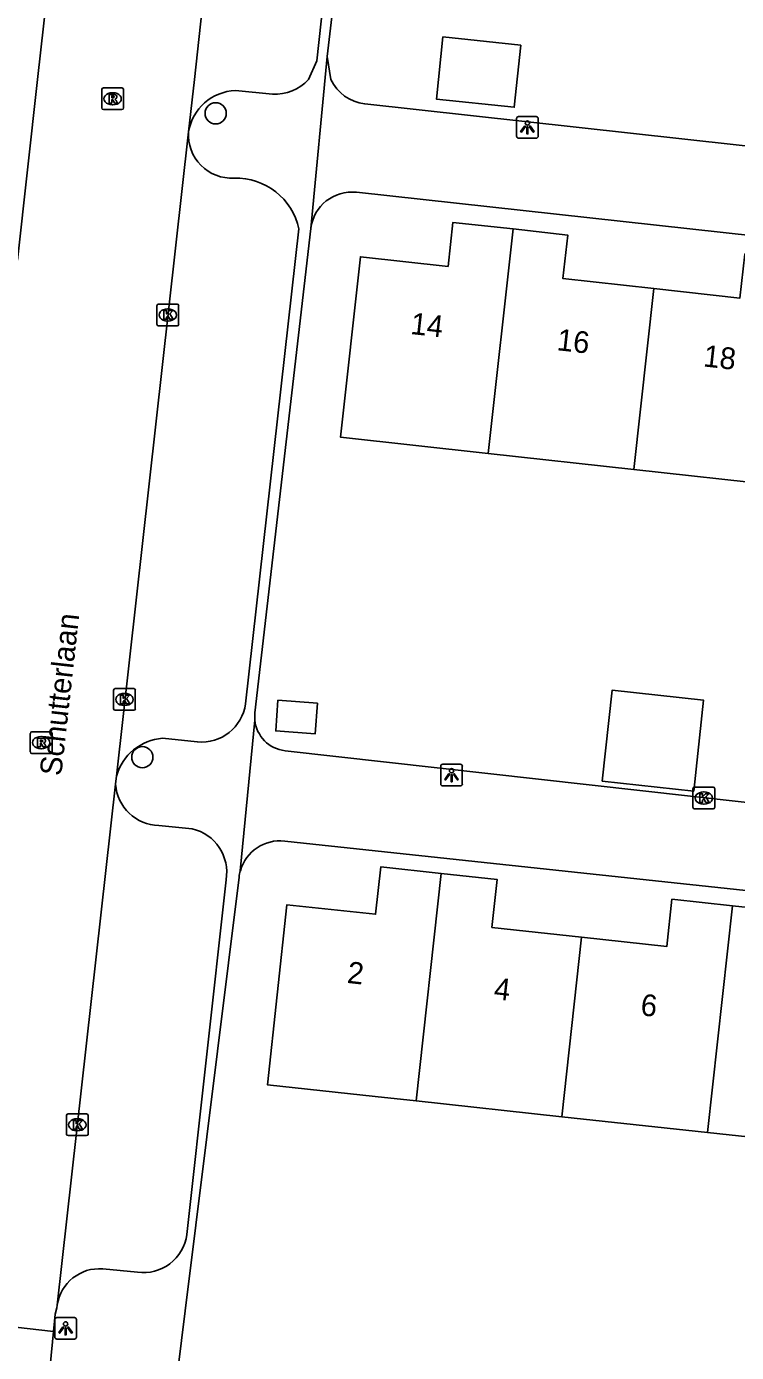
# Model space of a CAD drawing. Extents: x 161928 to 163055, y 386475 to 387428.
# Drawn here: x 162673.3 to 162706, y 386941.4 to 387002.4 of the extents above; entities that cross this region are included whole.
import ezdxf

# ---------------------------------------------------------------- set-up
doc = ezdxf.new("R2010")
doc.units = 0
for name, color, linetype in [('IMGEO_Boom', 7, 'Continuous'), ('IMGEO_Kolk', 7, 'Continuous'), ('IMGEO_Lichtpunt', 7, 'Continuous'), ('IMGEO_Openbare_ruimte_label', 7, 'Continuous'), ('IMGEO_Pand', 7, 'Continuous'), ('IMGEO_Pand_nummerreeks', 7, 'Continuous'), ('IMGEO_Rijbaan_lokaal_open', 7, 'Continuous'), ('IMGEO_Rioolput', 7, 'Continuous'), ('IMGEO_Voetpad_open', 7, 'Continuous')]:
    doc.layers.add(name, color=color, linetype=linetype)

msp = doc.modelspace()

# ---------------------------------------------------------------- linework, layer by layer
at = {"layer": 'IMGEO_Boom'}
for centre in [(162681.997, 386998.442), (162678.618, 386968.779)]:
    msp.add_circle(centre, 0.489, dxfattribs=at)
at = {"layer": 'IMGEO_Kolk'}
for p, q in [((162679.289, 386988.724), (162679.289, 386989.576)), ((162679.364, 386989.65), (162680.216, 386989.65)), ((162679.777, 386989.43), (162679.802, 386989.43)), ((162680.29, 386989.576), (162680.29, 386988.724)), ((162680.216, 386988.65), (162679.364, 386988.65)), ((162679.8, 386988.87), (162679.775, 386988.87)), ((162677.293, 386971.013), (162677.293, 386971.865)), ((162677.368, 386971.939), (162678.22, 386971.939)), ((162677.781, 386971.719), (162677.806, 386971.719)), ((162678.294, 386971.865), (162678.294, 386971.013)), ((162678.22, 386970.939), (162677.368, 386970.939)), ((162677.804, 386971.159), (162677.779, 386971.159)), ((162703.983, 386966.472), (162703.983, 386967.324)), ((162704.058, 386967.398), (162704.91, 386967.398)), ((162704.471, 386967.178), (162704.496, 386967.178)), ((162704.984, 386967.324), (162704.984, 386966.472)), ((162704.494, 386966.618), (162704.469, 386966.618)), ((162704.91, 386966.398), (162704.058, 386966.398)), ((162675.12, 386951.418), (162675.12, 386952.27)), ((162675.195, 386952.344), (162676.047, 386952.344)), ((162675.608, 386952.124), (162675.633, 386952.124)), ((162676.121, 386952.27), (162676.121, 386951.418)), ((162676.047, 386951.344), (162675.195, 386951.344)), ((162675.631, 386951.564), (162675.606, 386951.564))]:
    msp.add_line(p, q, dxfattribs=at)
for points in [[(162679.289, 386988.724), (162679.289, 386989.576)], [(162679.364, 386989.65), (162680.216, 386989.65)], [(162679.61, 386989.35), (162679.733, 386989.35), (162679.733, 386989.199), (162679.863, 386989.35), (162680.027, 386989.35), (162679.881, 386989.199), (162680.034, 386988.95), (162679.882, 386988.95), (162679.797, 386989.114), (162679.733, 386989.047), (162679.733, 386988.95), (162679.61, 386988.95), (162679.61, 386989.35)], [(162680.29, 386989.576), (162680.29, 386988.724)], [(162680.216, 386988.65), (162679.364, 386988.65)], [(162677.293, 386971.013), (162677.293, 386971.865)], [(162677.368, 386971.939), (162678.22, 386971.939)], [(162677.614, 386971.639), (162677.737, 386971.639), (162677.737, 386971.488), (162677.867, 386971.639), (162678.031, 386971.639), (162677.885, 386971.488), (162678.038, 386971.239), (162677.886, 386971.239), (162677.801, 386971.403), (162677.737, 386971.336), (162677.737, 386971.239), (162677.614, 386971.239), (162677.614, 386971.639)], [(162678.294, 386971.865), (162678.294, 386971.013)], [(162678.22, 386970.939), (162677.368, 386970.939)], [(162703.983, 386966.472), (162703.983, 386967.324)], [(162704.058, 386967.398), (162704.91, 386967.398)], [(162704.984, 386967.324), (162704.984, 386966.472)], [(162704.304, 386967.098), (162704.427, 386967.098), (162704.427, 386966.947), (162704.557, 386967.098), (162704.721, 386967.098), (162704.575, 386966.947), (162704.728, 386966.698), (162704.576, 386966.698), (162704.491, 386966.862), (162704.427, 386966.795), (162704.427, 386966.698), (162704.304, 386966.698), (162704.304, 386967.098)], [(162704.91, 386966.398), (162704.058, 386966.398)], [(162675.12, 386951.418), (162675.12, 386952.27)], [(162675.195, 386952.344), (162676.047, 386952.344)], [(162675.441, 386952.044), (162675.564, 386952.044), (162675.564, 386951.893), (162675.694, 386952.044), (162675.858, 386952.044), (162675.712, 386951.893), (162675.865, 386951.644), (162675.713, 386951.644), (162675.628, 386951.808), (162675.564, 386951.741), (162675.564, 386951.644), (162675.441, 386951.644), (162675.441, 386952.044)], [(162676.121, 386952.27), (162676.121, 386951.418)], [(162676.047, 386951.344), (162675.195, 386951.344)]]:
    msp.add_lwpolyline(points, dxfattribs=at)
for centre, start, end in [((162679.366, 386989.574), 91.55205, 178.44795), ((162679.366, 386989.574), 91.55205, 178.44795), ((162680.214, 386989.574), 1.55205, 88.44795), ((162680.214, 386989.574), 1.55205, 88.44795), ((162679.366, 386988.726), 181.55205, 268.44795), ((162679.366, 386988.726), 181.55205, 268.44795), ((162680.214, 386988.726), 271.55205, 358.44795), ((162680.214, 386988.726), 271.55205, 358.44795), ((162677.37, 386971.863), 91.55205, 178.44795), ((162677.37, 386971.863), 91.55205, 178.44795), ((162678.218, 386971.863), 1.55205, 88.44795), ((162678.218, 386971.863), 1.55205, 88.44795), ((162677.37, 386971.015), 181.55205, 268.44795), ((162677.37, 386971.015), 181.55205, 268.44795), ((162678.218, 386971.015), 271.55205, 358.44795), ((162678.218, 386971.015), 271.55205, 358.44795), ((162704.06, 386967.322), 91.55205, 178.44795), ((162704.06, 386967.322), 91.55205, 178.44795), ((162704.908, 386967.322), 1.55205, 88.44795), ((162704.908, 386967.322), 1.55205, 88.44795), ((162704.06, 386966.474), 181.55205, 268.44795), ((162704.06, 386966.474), 181.55205, 268.44795), ((162704.908, 386966.474), 271.55205, 358.44795), ((162704.908, 386966.474), 271.55205, 358.44795), ((162675.197, 386952.268), 91.55205, 178.44795), ((162675.197, 386952.268), 91.55205, 178.44795), ((162676.045, 386952.268), 1.55205, 88.44795), ((162676.045, 386952.268), 1.55205, 88.44795), ((162675.197, 386951.42), 181.55205, 268.44795), ((162675.197, 386951.42), 181.55205, 268.44795), ((162676.045, 386951.42), 271.55205, 358.44795), ((162676.045, 386951.42), 271.55205, 358.44795)]:
    msp.add_arc(centre, 0.0765, start, end, dxfattribs=at)
for centre, major_axis, ratio, start_param, end_param in [((162679.776, 386989.15), (-0.387, 0.002), 0.722429, 4.712389, 7.853982), ((162679.801, 386989.15), (-0.39, 0.002), 0.717154, 1.570796, 4.712389), ((162677.78, 386971.439), (-0.387, 0.002), 0.722429, 4.712389, 7.853982), ((162677.805, 386971.439), (-0.39, 0.002), 0.717154, 1.570796, 4.712389), ((162704.47, 386966.898), (-0.387, 0.002), 0.722429, 4.712389, 7.853982), ((162704.495, 386966.898), (-0.39, 0.002), 0.717154, 1.570796, 4.712389), ((162675.607, 386951.844), (-0.387, 0.002), 0.722429, 4.712389, 7.853982), ((162675.632, 386951.844), (-0.39, 0.002), 0.717154, 1.570796, 4.712389)]:
    msp.add_ellipse(centre, major_axis=major_axis, ratio=ratio, start_param=start_param, end_param=end_param, dxfattribs=at)
at = {"layer": 'IMGEO_Lichtpunt'}
for p, q in [((162695.856, 386998.197), (162695.856, 386997.39)), ((162695.856, 386998.197), (162695.856, 386997.39)), ((162696.758, 386998.292), (162695.95, 386998.292)), ((162696.758, 386998.292), (162695.95, 386998.292)), ((162696.852, 386997.39), (162696.852, 386998.197)), ((162696.852, 386997.39), (162696.852, 386998.197)), ((162695.95, 386997.296), (162696.758, 386997.296)), ((162695.95, 386997.296), (162696.758, 386997.296)), ((162693.264, 386968.451), (162692.456, 386968.451)), ((162693.264, 386968.451), (162692.456, 386968.451)), ((162692.362, 386968.356), (162692.362, 386967.549)), ((162692.362, 386968.356), (162692.362, 386967.549)), ((162693.358, 386967.549), (162693.358, 386968.356)), ((162693.358, 386967.549), (162693.358, 386968.356)), ((162692.456, 386967.455), (162693.264, 386967.455)), ((162692.456, 386967.455), (162693.264, 386967.455)), ((162674.583, 386942.87), (162674.583, 386942.063)), ((162674.583, 386942.87), (162674.583, 386942.063)), ((162675.485, 386942.965), (162674.677, 386942.965)), ((162675.485, 386942.965), (162674.677, 386942.965)), ((162675.579, 386942.063), (162675.579, 386942.87)), ((162675.579, 386942.063), (162675.579, 386942.87)), ((162674.677, 386941.969), (162675.485, 386941.969)), ((162674.677, 386941.969), (162675.485, 386941.969))]:
    msp.add_line(p, q, dxfattribs=at)
for points in [[(162696.23, 386997.861), (162696.269, 386997.833), (162696.081, 386997.571), (162696.043, 386997.598), (162696.23, 386997.861)], [(162696.332, 386997.813), (162696.379, 386997.813), (162696.379, 386997.491), (162696.332, 386997.491), (162696.332, 386997.813)], [(162696.442, 386997.833), (162696.48, 386997.86), (162696.667, 386997.598), (162696.628, 386997.57), (162696.442, 386997.833)], [(162692.736, 386968.02), (162692.775, 386967.992), (162692.587, 386967.73), (162692.549, 386967.757), (162692.736, 386968.02)], [(162692.838, 386967.972), (162692.885, 386967.972), (162692.885, 386967.65), (162692.838, 386967.65), (162692.838, 386967.972)], [(162692.948, 386967.992), (162692.986, 386968.019), (162693.173, 386967.757), (162693.134, 386967.729), (162692.948, 386967.992)], [(162674.957, 386942.534), (162674.996, 386942.506), (162674.808, 386942.244), (162674.77, 386942.271), (162674.957, 386942.534)], [(162675.059, 386942.486), (162675.106, 386942.486), (162675.106, 386942.164), (162675.059, 386942.164), (162675.059, 386942.486)], [(162675.169, 386942.506), (162675.207, 386942.533), (162675.394, 386942.271), (162675.355, 386942.243), (162675.169, 386942.506)]]:
    msp.add_lwpolyline(points, dxfattribs=at)
for centre in [(162696.355, 386997.995), (162692.861, 386968.154), (162675.082, 386942.668)]:
    msp.add_circle(centre, 0.0994, dxfattribs=at)
for centre, start, end in [((162695.95, 386998.197), 90, 180), ((162695.95, 386998.197), 90, 180), ((162696.758, 386998.197), 0, 90), ((162696.758, 386998.197), 0, 90), ((162695.95, 386997.39), 180, 270), ((162695.95, 386997.39), 180, 270), ((162696.758, 386997.39), 270, 0), ((162696.758, 386997.39), 270, 360), ((162692.456, 386968.356), 90, 180), ((162692.456, 386968.356), 90, 180), ((162693.264, 386968.356), 0, 90), ((162693.264, 386968.356), 0, 90), ((162692.456, 386967.549), 180, 270), ((162692.456, 386967.549), 180, 270), ((162693.264, 386967.549), 270, 0), ((162693.264, 386967.549), 270, 360), ((162674.677, 386942.87), 90, 180), ((162674.677, 386942.87), 90, 180), ((162675.485, 386942.87), 0, 90), ((162675.485, 386942.87), 0, 90), ((162674.677, 386942.063), 180, 270), ((162674.677, 386942.063), 180, 270), ((162675.485, 386942.063), 270, 0), ((162675.485, 386942.063), 270, 360)]:
    msp.add_arc(centre, 0.0946, start, end, dxfattribs=at)
at = {"layer": 'IMGEO_Pand'}
for points in [[(162696.051, 387001.583), (162692.467, 387001.961), (162692.166, 386999.094), (162695.749, 386998.717), (162696.051, 387001.583)], [(162694.551, 386982.775), (162687.743, 386983.527), (162688.66, 386991.83), (162692.701, 386991.384), (162692.926, 386993.418), (162695.694, 386993.112)], [(162694.551, 386982.775), (162695.694, 386993.112)], [(162695.694, 386993.112), (162698.215, 386992.833), (162697.994, 386990.831), (162702.181, 386990.368)], [(162702.181, 386990.368), (162706.147, 386989.93), (162706.371, 386991.958), (162709.115, 386991.655)], [(162702.181, 386990.368), (162701.26, 386982.033)], [(162701.26, 386982.033), (162694.551, 386982.775)], [(162707.969, 386981.292), (162701.26, 386982.033)], [(162704.021, 386967.217), (162704.475, 386971.402), (162700.255, 386971.86), (162699.801, 386967.675), (162704.021, 386967.217)], [(162686.688, 386971.271), (162684.865, 386971.404), (162684.762, 386969.991), (162686.585, 386969.858), (162686.688, 386971.271)], [(162691.234, 386952.945), (162689.35, 386953.149), (162684.379, 386953.688), (162685.279, 386961.984), (162689.362, 386961.541), (162689.599, 386963.726), (162692.388, 386963.423)], [(162691.234, 386952.945), (162692.388, 386963.423)], [(162692.388, 386963.423), (162694.959, 386963.144), (162694.719, 386960.933), (162698.855, 386960.485)], [(162698.855, 386960.485), (162702.781, 386960.059), (162703.017, 386962.235), (162705.805, 386961.933)], [(162705.805, 386961.933), (162704.656, 386951.49)], [(162705.805, 386961.933), (162708.395, 386961.652), (162708.157, 386959.463), (162712.275, 386959.016)], [(162697.945, 386952.217), (162698.855, 386960.485)], [(162697.945, 386952.217), (162691.234, 386952.945)], [(162704.656, 386951.49), (162697.945, 386952.217)], [(162711.367, 386950.762), (162704.656, 386951.49)]]:
    msp.add_lwpolyline(points, dxfattribs=at)
at = {"layer": 'IMGEO_Rijbaan_lokaal_open'}
for points in [[(162679.577, 387051.491), (162673.781, 387000), (162672.867, 386991.683)], [(162680.745, 386997.584), (162681.018, 387000), (162683.883, 387026.348)], [(162677.426, 386967.911), (162680.745, 386997.584)], [(162677.426, 386967.911), (162677.406, 386967.799), (162677.384, 386967.529)], [(162674.7, 386943.541), (162677.384, 386967.529)], [(162674.7, 386943.541), (162674.685, 386943.407), (162674.596, 386943.12), (162674.52, 386942.316)], [(162667.5, 386943.127), (162674.52, 386942.316)], [(162674.52, 386942.316), (162674.371, 386940.74)]]:
    msp.add_lwpolyline(points, dxfattribs=at)
at = {"layer": 'IMGEO_Rioolput'}
for p, q in [((162676.747, 386998.686), (162676.747, 386999.538)), ((162676.822, 386999.612), (162677.674, 386999.612)), ((162677.748, 386999.538), (162677.748, 386998.686)), ((162677.235, 386999.392), (162677.26, 386999.392)), ((162677.674, 386998.612), (162676.822, 386998.612)), ((162677.258, 386998.832), (162677.233, 386998.832)), ((162673.457, 386969.022), (162673.457, 386969.874)), ((162673.532, 386969.948), (162674.384, 386969.948)), ((162673.945, 386969.728), (162673.97, 386969.728)), ((162674.458, 386969.874), (162674.458, 386969.022)), ((162673.968, 386969.168), (162673.943, 386969.168)), ((162674.384, 386968.948), (162673.532, 386968.948))]:
    msp.add_line(p, q, dxfattribs=at)
for points in [[(162676.747, 386998.686), (162676.747, 386999.538)], [(162676.822, 386999.612), (162677.674, 386999.612)], [(162677.748, 386999.538), (162677.748, 386998.686)], [(162677.336, 386999.31), (162677.084, 386999.312), (162677.084, 386998.912)], [(162677.084, 386998.912), (162677.208, 386998.912), (162677.208, 386999.074), (162677.219, 386999.074)], [(162677.262, 386999.231), (162677.208, 386999.231), (162677.208, 386999.15)], [(162677.208, 386999.15), (162677.26, 386999.15)], [(162677.266, 386999.045), (162677.337, 386998.912), (162677.477, 386998.912), (162677.412, 386999.038)], [(162677.674, 386998.612), (162676.822, 386998.612)], [(162673.457, 386969.022), (162673.457, 386969.874)], [(162673.532, 386969.948), (162674.384, 386969.948)], [(162674.046, 386969.646), (162673.794, 386969.648), (162673.794, 386969.248)], [(162674.458, 386969.874), (162674.458, 386969.022)], [(162673.794, 386969.248), (162673.918, 386969.248), (162673.918, 386969.41), (162673.929, 386969.41)], [(162673.972, 386969.567), (162673.918, 386969.567), (162673.918, 386969.486)], [(162673.918, 386969.486), (162673.97, 386969.486)], [(162673.976, 386969.381), (162674.047, 386969.248), (162674.187, 386969.248), (162674.122, 386969.374)], [(162674.384, 386968.948), (162673.532, 386968.948)]]:
    msp.add_lwpolyline(points, dxfattribs=at)
for centre, radius, start, end in [((162676.824, 386999.536), 0.0765, 91.55205, 178.44795), ((162676.824, 386999.536), 0.0765, 91.55205, 178.44795), ((162677.672, 386999.536), 0.0765, 1.55205, 88.44795), ((162677.672, 386999.536), 0.0765, 1.55205, 88.44795), ((162677.218, 386999.021), 0.0533, 26.02933, 88.69889), ((162677.244, 386999.339), 0.19, 274.7715, 282.96867), ((162677.268, 386999.135), 0.0964, 77.00612, 93.18647), ((162677.282, 386999.192), 0.0378, 276.66336, 79.67722), ((162677.335, 386999.2), 0.109, 350.36119, 89.41601), ((162677.333, 386999.2), 0.112, 277.58423, 350.98172), ((162677.317, 386998.985), 0.108, 29.51342, 73.79051), ((162676.824, 386998.688), 0.0765, 181.55205, 268.44795), ((162676.824, 386998.688), 0.0765, 181.55205, 268.44795), ((162677.672, 386998.688), 0.0765, 271.55205, 358.44795), ((162677.672, 386998.688), 0.0765, 271.55205, 358.44795), ((162673.534, 386969.872), 0.0765, 91.55205, 178.44795), ((162673.534, 386969.872), 0.0765, 91.55205, 178.44795), ((162674.045, 386969.536), 0.109, 350.36119, 89.41601), ((162674.382, 386969.872), 0.0765, 1.55205, 88.44795), ((162674.382, 386969.872), 0.0765, 1.55205, 88.44795), ((162673.534, 386969.024), 0.0765, 181.55205, 268.44795), ((162673.534, 386969.024), 0.0765, 181.55205, 268.44795), ((162673.928, 386969.357), 0.0533, 26.02933, 88.69889), ((162673.954, 386969.675), 0.19, 274.7715, 282.96867), ((162673.978, 386969.471), 0.0964, 77.00612, 93.18647), ((162673.992, 386969.528), 0.0378, 276.66336, 79.67722), ((162674.043, 386969.536), 0.112, 277.58423, 350.98172), ((162674.027, 386969.321), 0.108, 29.51342, 73.79051), ((162674.382, 386969.024), 0.0765, 271.55205, 358.44795), ((162674.382, 386969.024), 0.0765, 271.55205, 358.44795)]:
    msp.add_arc(centre, radius, start, end, dxfattribs=at)
for centre, major_axis, ratio, start_param, end_param in [((162677.234, 386999.112), (-0.387, 0.002), 0.722429, 4.712389, 7.853982), ((162677.259, 386999.112), (-0.39, 0.002), 0.717154, 1.570796, 4.712389), ((162673.944, 386969.448), (-0.387, 0.002), 0.722429, 4.712389, 7.853982), ((162673.969, 386969.448), (-0.39, 0.002), 0.717154, 1.570796, 4.712389)]:
    msp.add_ellipse(centre, major_axis=major_axis, ratio=ratio, start_param=start_param, end_param=end_param, dxfattribs=at)
at = {"layer": 'IMGEO_Voetpad_open'}
for points in [[(162687.132, 387001.055), (162689.78, 387023.479)], [(162689.087, 387023.07), (162686.658, 387000.855), (162686.272, 387000)], [(162686.384, 386993.137), (162687.132, 387001.055)], [(162687.302, 387000), (162687.132, 387001.055)], [(162684.606, 386999.326), (162682.905, 386999.494)], [(162720.713, 386995.363), (162688.859, 386998.88)], [(162729.945, 386990.245), (162688.476, 386994.802)], [(162685.826, 386993.116), (162683.375, 386971.233)], [(162683.804, 386970.821), (162686.384, 386993.137)], [(162683.131, 386963.547), (162683.801, 386970.488)], [(162681.15, 386969.485), (162679.551, 386969.653)], [(162685.19, 386969.078), (162727.203, 386964.376)], [(162679.379, 386965.629), (162680.915, 386965.473)], [(162726.797, 386960.449), (162685.174, 386964.917)], [(162680.063, 386939.055), (162680.587, 386943.275), (162683.07, 386963.249)], [(162682.472, 386963.135), (162680.665, 386946.786)], [(162678.39, 386945.051), (162676.791, 386945.206)]]:
    msp.add_lwpolyline(points, dxfattribs=at)
for centre, radius, start, end in [((162684.739, 387001.394), 2.072, 266.32261, 317.73014), ((162689.076, 387000.824), 1.956, 204.9197, 263.62296), ((162683.003, 386997.206), 2.29, 92.46439, 170.50565), ((162682.732, 386997.446), 1.992, 176.02656, 273.29604), ((162682.93, 386992.496), 2.962, 12.07472, 91.60234), ((162688.265, 386992.921), 1.893, 83.5978, 173.434), ((162681.342, 386971.531), 2.055, 264.65339, 351.65424), ((162685.428, 386970.64), 1.634, 173.63623, 185.33144), ((162685.366, 386970.64), 1.572, 185.55341, 263.58686), ((162679.733, 386967.264), 2.396, 94.35001, 164.33738), ((162679.425, 386967.675), 2.047, 184.09349, 268.70087), ((162680.472, 386963.49), 2.032, 349.9244, 77.39916), ((162684.969, 386963.015), 1.913, 83.83694, 163.85328), ((162685.125, 386962.984), 2.072, 164.2225, 172.64047), ((162678.671, 386947.042), 2.01, 261.96404, 352.69695), ((162676.634, 386943.257), 1.955, 85.40619, 171.65231)]:
    msp.add_arc(centre, radius, start, end, dxfattribs=at)

# ---------------------------------------------------------------- texts
at = {"layer": 'IMGEO_Openbare_ruimte_label'}
msp.add_text('Schutterlaan', height=1, rotation=83.62818, dxfattribs=at).set_placement((162674.88, 386967.887))
at = {"layer": 'IMGEO_Pand_nummerreeks'}
for s, rotation, p in [('14', 353.68173, (162690.94, 386988.277)), ('16', 353.68173, (162697.682, 386987.531)), ('18', 353.68173, (162704.427, 386986.784)), ('2', 353.7079, (162688.022, 386958.382)), ('4', 353.7079, (162694.78, 386957.637)), ('6', 353.7079, (162701.537, 386956.892))]:
    msp.add_text(s, height=1, rotation=rotation, dxfattribs=at).set_placement(p)

doc.saveas('drawing.dxf')
